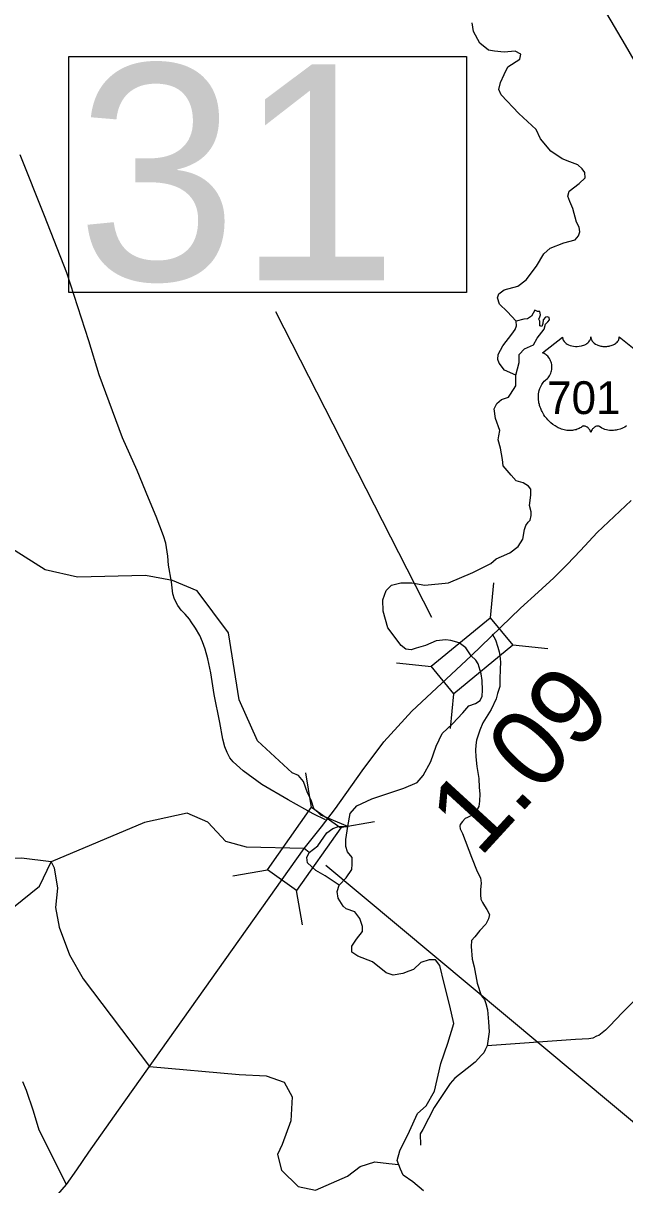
# Model space of a CAD drawing. Extents: x 2093524 to 2270757, y 289120 to 570408.
# Drawn here: x 2188536 to 2192431, y 385759 to 393286 of the extents above; entities that cross this region are included whole.
import ezdxf

# ---------------------------------------------------------------- set-up
doc = ezdxf.new("R2010")
doc.units = 0
for name, color, linetype in [('Exist Hydrographic Creek Single Shore', 7, 'Continuous'), ('Exist Hydrographic River Shore', 7, 'Continuous'), ('Exist Road Non-System Type 51', 7, 'Continuous'), ('Exist Road Primary US Attributed', 7, 'Continuous'), ('Exist Road Primary US Mileage Hundredths English Label', 7, 'Continuous'), ('Exist Road Primary US Shield CELL', 7, 'Continuous'), ('Exist Road Primary US Shield Number Label', 7, 'Continuous'), ('Exist Road Primary US Structure Standard Bridge CELL', 7, 'Continuous'), ('Exist Road Primary US Structure Standard Bridge Number Label', 7, 'Continuous'), ('Exist Road Secondary Type 51 Attributed', 7, 'Continuous')]:
    doc.layers.add(name, color=color, linetype=linetype)

msp = doc.modelspace()

# ---------------------------------------------------------------- linework, layer by layer
at = {"layer": 'Exist Hydrographic Creek Single Shore'}
for points in [[(2190637.5, 388081.1), (2190462.6, 388153.2), (2190418.8, 388198.2), (2190401.5, 388251.3), (2190377.2, 388299.8), (2190350.7, 388372.5), (2190319.5, 388410.6), (2190278.4, 388428.6), (2190052.2, 388636.5), (2189933.3, 388901.3), (2189864.4, 389335.6), (2189662.2, 389608.6), (2189503.3, 389674.1), (2189328.2, 389707.1), (2188887.3, 389696.2), (2188678.4, 389743), (2188419.2, 389908.9), (2188284.3, 390147.8), (2188275.2, 390206.9), (2188015.2, 390454.9), (2187663.2, 390727.5)], [(2190582.7, 387699.7), (2190490.9, 387761.5), (2190430.9, 387794.9), (2190376.7, 387845.7), (2190372, 387879.2), (2190387.1, 387912.6), (2190354.9, 387937.8), (2189981.3, 387945.8), (2189848.2, 387984.5), (2189730.3, 388108.2), (2189597.2, 388166.6), (2189322.2, 388106.5), (2188716.3, 387852.8)], [(2190387.1, 387912.6), (2190443.6, 387955.3), (2190501.3, 388040.7), (2190541.7, 388068.4), (2190577.5, 388081.1), (2190637.5, 388081.1)], [(2187686.3, 387404.3), (2187886.2, 387380.6), (2188020.4, 387348.4), (2188236.3, 387367.1), (2188642.3, 387693.6), (2188716.3, 387852.8)], [(2188716.3, 387852.8), (2188524.2, 387876.3), (2188291.2, 387867.8), (2187691.2, 387870)], [(2188716.3, 387852.8), (2188737, 387812.9), (2188757.7, 387680.8), (2188744.6, 387556.1), (2188767.6, 387428.1), (2188834.8, 387248.5), (2188923.8, 387093.1), (2189353.8, 386524.7)], [(2189353.8, 386524.7), (2189934.7, 386474.5), (2190108.6, 386465.8), (2190226.5, 386424.7), (2190277.4, 386329), (2190268.5, 386172.8), (2190213.8, 386020.3), (2190182.6, 385956.1), (2190209.3, 385854.2), (2190315.7, 385747), (2190427.9, 385723.8), (2190636.6, 385815.5), (2190718, 385878.1), (2190813.6, 385906.9), (2190903.6, 385897.5), (2190966.7, 385889.9)]]:
    msp.add_lwpolyline(points, dxfattribs=at)
at = {"layer": 'Exist Hydrographic River Shore'}
for points in [[(2191728.6, 391354.5), (2191670.3, 391417.4), (2191619.5, 391464.7), (2191606.8, 391506.2), (2191616.1, 391531.6), (2191650.7, 391559.3), (2191739.6, 391582.4), (2191793.8, 391622.8), (2191860.7, 391711.7), (2191908, 391791.3), (2191947.9, 391828.8), (2192036.7, 391863.4), (2192109.4, 391883), (2192131.3, 391908.4), (2192140.6, 391933.8), (2192136, 391965), (2192119.8, 391997.3), (2192094.4, 392086.1), (2192074.8, 392130), (2192062.1, 392165.8), (2192071.3, 392196.9), (2192136.5, 392248.3), (2192174.6, 392282.9), (2192172.3, 392317.5), (2192156.2, 392342.9), (2192127.3, 392368.3), (2192076.5, 392387.9), (2192025.8, 392406.4), (2191953.1, 392457.1), (2191886.1, 392536.8), (2191857.3, 392596.8), (2191745.9, 392701.2), (2191631.1, 392820.7), (2191616.1, 392855.3), (2191627.6, 392902.6), (2191649.5, 392953.4), (2191674.9, 393004.2), (2191751.1, 393052.6), (2191759.2, 393084.9), (2191722.2, 393105.7), (2191650.7, 393098.8), (2191588.4, 393105.7), (2191549.1, 393110.3), (2191493.8, 393156.5), (2191452.2, 393232.6), (2191443, 393288)], [(2191725.1, 391004.8), (2191747.1, 391087.9), (2191747.1, 391138.7), (2191781.7, 391176.8), (2191839.4, 391202.2), (2191864.8, 391246), (2191908.6, 391303.7), (2191919, 391334.9), (2191934, 391351), (2191944.4, 391363.7), (2191942.1, 391379.9), (2191929.4, 391383.3), (2191919, 391381), (2191904, 391364.9), (2191900.5, 391339.5), (2191893.6, 391319.9), (2191880.9, 391325.6), (2191880.9, 391354.5), (2191875.2, 391367.2), (2191880.9, 391383.3), (2191886.7, 391396), (2191880.9, 391418), (2191865.9, 391418), (2191849.8, 391427.2), (2191827.8, 391386.8), (2191802.5, 391370.6), (2191777.1, 391368.3), (2191728.6, 391354.5)], [(2191725.1, 391004.8), (2191652.4, 391038.3), (2191617.8, 391082.1), (2191608.6, 391106.4), (2191610.9, 391138.7), (2191642, 391195.2), (2191699.7, 391271.4), (2191721.7, 391300.2), (2191730.9, 391325.6), (2191728.6, 391354.5)], [(2191437.5, 389186.1), (2191403.2, 389239.2), (2191359.3, 389270.3), (2191305.1, 389286.5), (2191272.8, 389289.9), (2191209.3, 389284.2), (2191140, 389253), (2191080, 389235.7), (2191047.7, 389226.5), (2191013.1, 389229.9), (2190984.3, 389253), (2190896, 389367.8), (2190867.1, 389476.3), (2190864.8, 389550.2), (2190886.7, 389609), (2190921.4, 389644.8), (2190981.4, 389659.8), (2191051.8, 389659.8), (2191137.2, 389644.8), (2191289.5, 389659.8), (2191448.2, 389727.3), (2191564.7, 389783.9), (2191597.6, 389815.6), (2191632.2, 389830.6), (2191686.5, 389853.7), (2191740.7, 389894.1), (2191771.9, 389942.5), (2191781.1, 390006), (2191791.5, 390031.4), (2191806.5, 390053.3), (2191819.2, 390066), (2191826.1, 390094.9), (2191826.1, 390120.3), (2191814.6, 390160.7), (2191822.6, 390227.6), (2191823.2, 390266.2), (2191807.1, 390287), (2191772.4, 390306.6), (2191727.4, 390321.6), (2191696.3, 390357.4), (2191644.4, 390417.4), (2191638.6, 390459), (2191625.9, 390531.7), (2191610.9, 390585.9), (2191615.5, 390611.3), (2191622.4, 390645.9), (2191595.3, 390723.8), (2191586.1, 390787.3), (2191602.2, 390821.9), (2191633.4, 390847.3), (2191678.4, 390863.5), (2191691.1, 390883.1), (2191725.7, 390936.2), (2191725.7, 390968.5), (2191725.1, 391004.8)], [(2190637.5, 388081.1), (2190653.1, 388164.8), (2190696.9, 388215.6), (2190792.7, 388259.4), (2191001.6, 388328.7), (2191087, 388366.7), (2191126.2, 388411.7), (2191175.8, 388502.9), (2191209.9, 388601.6), (2191247.9, 388683.5), (2191314.9, 388747), (2191381.8, 388817.4), (2191421.6, 388861.8), (2191465.5, 388876.8), (2191494.3, 388896.4), (2191507, 388925.3), (2191510.5, 388963.4), (2191508.2, 389026.8), (2191501.3, 389070.7), (2191482.8, 389134.2), (2191466.6, 389159.5), (2191437.5, 389186.1)], [(2190582.7, 387699.7), (2190628.2, 387748.8), (2190662.9, 387803), (2190666.3, 387837.6), (2190666.3, 387879.2), (2190635.2, 387917.2), (2190625.9, 387951.9), (2190625.9, 387996.9), (2190637.5, 388081.1)], [(2191128.5, 385720.6), (2191059.3, 385778.3), (2190996.9, 385822.1), (2190978.5, 385861.4), (2190956.6, 385915.6), (2190975, 385980.2), (2191037.3, 386107.2), (2191088.1, 386220.3), (2191145.8, 386271), (2191198.9, 386365.7), (2191240.4, 386545.7), (2191286.6, 386677.3), (2191324.7, 386805.3), (2191299.3, 386918.4), (2191262.4, 387063.8), (2191234.7, 387179.3), (2191204.7, 387216.2), (2191165.4, 387216.2), (2191110, 387200), (2191063.9, 387153.9), (2191033.9, 387142.3), (2190994.6, 387128.5), (2190932.3, 387116.9), (2190886.2, 387133.1), (2190798.5, 387204.6), (2190703.8, 387241.6), (2190664.6, 387267), (2190664.6, 387306.2), (2190694.6, 387350), (2190733.8, 387400.8), (2190733.8, 387433.1), (2190715.4, 387483.9), (2190683.1, 387527.8), (2190627.7, 387546.2), (2190606.9, 387564.7), (2190575.7, 387616.6), (2190568.8, 387660.5), (2190582.7, 387699.7)]]:
    msp.add_lwpolyline(points, dxfattribs=at)
at = {"layer": 'Exist Road Non-System Type 51'}
for points in [[(2193335.8, 392710.4), (2193225.9, 392709.7), (2193156, 392709.1), (2193116, 392710.9), (2193024, 392718.3), (2192953.7, 392731.8), (2192879.6, 392749.3), (2192809.5, 392770.7), (2192749.6, 392790.3), (2192693.3, 392816), (2192653.1, 392839.8), (2192629.2, 392859.6), (2192587, 392893.3), (2192556.5, 392930.9), (2192491.9, 393046.4), (2192437.1, 393143.9), (2192315.9, 393349)], [(2190492.6, 388124.5), (2190414.3, 388162.2), (2190251.7, 388253), (2190081.2, 388353.8), (2189960.6, 388440.8), (2189896.2, 388500.2), (2189874, 388526.2), (2189855.7, 388560), (2189841.3, 388596.1), (2189829.2, 388645.8), (2189808.4, 388755.5), (2189773.3, 388935.3), (2189750.2, 389077.1), (2189731.6, 389167), (2189713.2, 389230.7), (2189696.7, 389276.6), (2189678.5, 389318.6), (2189652.3, 389366.4), (2189623.9, 389408), (2189613.7, 389423.9), (2189583.5, 389455.7), (2189559.4, 389481.7), (2189537.1, 389513.3), (2189514.9, 389553.5), (2189504.8, 389589.1), (2189496.2, 389667), (2189477.4, 389775), (2189473.3, 389832.8), (2189458.5, 389916.7), (2189444.1, 389964.6), (2189397.4, 390090.2), (2189346.5, 390207.9), (2189273.4, 390387.5), (2189179.8, 390598.6), (2189027.2, 391007.4), (2188959.7, 391226.9), (2188818.6, 391667.6), (2188674.1, 392038.5), (2188515.6, 392433.3)], [(2191571.8, 389329.5), (2191593.9, 389289.7), (2191610.4, 389243.8), (2191618.6, 389211.8), (2191622.8, 389189.8), (2191627.1, 389146.1), (2191625.2, 389099.9), (2191621.7, 389036), (2191622, 388988.1), (2191608.3, 388942.1), (2191598.8, 388907.8), (2191565.3, 388839.6), (2191511.8, 388753.4), (2191492.1, 388705.3), (2191470.5, 388641.1), (2191466.9, 388607), (2191464.9, 388574.9), (2191467.3, 388531.3), (2191473.6, 388469.1), (2191486.2, 388391.2), (2191488.6, 388333.4), (2191492.8, 388293.3), (2191491.2, 388245.4), (2191485.5, 388209.4), (2191471.6, 388185.4), (2191461.7, 388167.3), (2191439.8, 388153), (2191413.9, 388139), (2191398.1, 388132.8), (2191380.3, 388112.8), (2191366.4, 388092.7), (2191362.3, 388082.7), (2191364.6, 388066.5), (2191380.7, 388034.7), (2191439.6, 387881), (2191476.5, 387789.4), (2191496.7, 387747.7), (2191500.9, 387713.5), (2191497.2, 387673.6), (2191497.5, 387637.8), (2191499.5, 387609.6), (2191509.9, 387587.7), (2191523.9, 387565.8), (2191538.2, 387541.9), (2191556.3, 387510), (2191548.5, 387482), (2191530.7, 387447.9), (2191492.9, 387407.6), (2191461.2, 387365.6), (2191439.4, 387341.4), (2191435.7, 387303.5), (2191444.2, 387221.6), (2191456.7, 387171.5), (2191475.3, 387065.9), (2191501.9, 386985.9), (2191522, 386960), (2191532.3, 386934.2), (2191542.7, 386892.3), (2191549, 386814.4), (2191553.6, 386750.4), (2191540, 386660.5)], [(2192591.2, 387051.5), (2192414.5, 386872.4), (2192335.1, 386789.6), (2192307.3, 386761.6), (2192285.3, 386743.4), (2192263.3, 386727.4), (2192247.5, 386721.2), (2192223.6, 386708.9), (2192199.6, 386704.7), (2192111.6, 386700.3), (2191540, 386660.5)], [(2191540, 386660.5), (2191528.4, 386634.1), (2191518.4, 386614.3), (2191502.7, 386598.2), (2191462.8, 386553.7), (2191411.2, 386513.4), (2191331.8, 386449.1), (2191300, 386414.6), (2191197.2, 386260.2), (2191124.1, 386117.6), (2191106.2, 386089.5), (2191108.7, 386015.6)]]:
    msp.add_lwpolyline(points, dxfattribs=at)
at = {"layer": 'Exist Road Primary US Attributed'}
for points in [[(2191437.5, 389186.1), (2191756.4, 389494.8), (2191869.7, 389599.5), (2191971.3, 389692.3), (2192058.6, 389778.8), (2192145.7, 389869.2), (2192253, 389985.8), (2192473.4, 390193.7)], [(2190354.9, 387937.8), (2190468.4, 388078.2), (2190557.3, 388198.2), (2190731.5, 388441.7), (2190871, 388629.1), (2191053.4, 388828.1), (2191437.5, 389186.1)], [(2188815.3, 385760.1), (2188882.5, 385856.5), (2188959.9, 385970.7), (2189151.9, 386242.1), (2190354.9, 387937.8)], [(2187044.3, 383333.7), (2187244.4, 383604.5), (2187424.9, 383863.5), (2187673.1, 384184.7), (2187792.4, 384363.1), (2187879.7, 384483.7), (2187955, 384592.1), (2188059.7, 384742.8), (2188184.6, 384919.8), (2188307.4, 385090.5), (2188467.8, 385321.6), (2188608.2, 385520.5), (2188815.3, 385760.1)]]:
    msp.add_lwpolyline(points, dxfattribs=at)
at = {"layer": 'Exist Road Primary US Shield CELL'}
msp.add_lwpolyline([(2192442.9, 390676), (2192431.2, 390669.2), (2192421.3, 390664.1), (2192412.5, 390660.3), (2192401.1, 390656), (2192382.1, 390650.8), (2192375.2, 390649.3), (2192367, 390648.1), (2192359.3, 390647.3), (2192351.9, 390646.9), (2192341.9, 390646.9), (2192331.9, 390647.7), (2192322.5, 390649), (2192312.7, 390651.1), (2192302.4, 390654.1), (2192293.1, 390657.8), (2192283.7, 390662.4), (2192267.8, 390672.4), (2192263.2, 390674.9), (2192260.6, 390675.5), (2192254.5, 390675.8), (2192248.7, 390674.6), (2192242.8, 390672.3), (2192239.2, 390670.4), (2192234.5, 390667.3), (2192230.8, 390664.4), (2192226.4, 390660.2), (2192223.4, 390656.7), (2192221.1, 390654), (2192216.6, 390646.9), (2192215, 390643.5), (2192213.3, 390639.2), (2192211.8, 390632.8), (2192209.8, 390640.9), (2192207.5, 390646.2), (2192204.7, 390650.8), (2192201.9, 390654.8), (2192197.4, 390660), (2192193.4, 390663.8), (2192188.5, 390667.8), (2192183.3, 390670.9), (2192179.2, 390673), (2192175.4, 390674.5), (2192170.8, 390675.6), (2192167, 390675.9), (2192163.9, 390675.8), (2192159.6, 390674.9), (2192153.8, 390670.7), (2192148.3, 390666.9), (2192142.3, 390663.2), (2192135.1, 390659.4), (2192129.9, 390656.9), (2192123.7, 390654.5), (2192116.4, 390652.1), (2192108.5, 390650), (2192100.3, 390648.4), (2192093.2, 390647.3), (2192085.5, 390646.6), (2192078.6, 390646.4), (2192071.4, 390646.4), (2192064.6, 390647), (2192056.8, 390647.7), (2192047.1, 390649.1), (2192039.1, 390650.9), (2192030.5, 390653.2), (2192021.8, 390655.9), (2192012.5, 390659.5), (2192000.8, 390664.6), (2191992.6, 390668.8), (2191979.8, 390676.1), (2191964.8, 390686.6), (2191953.4, 390695.8), (2191945.1, 390703.3), (2191932.9, 390715.7), (2191925.7, 390723.9), (2191914.4, 390738.5), (2191907.2, 390749), (2191902.5, 390756.8), (2191895.7, 390769.2), (2191891.9, 390777.1), (2191887.1, 390788.5), (2191883.2, 390798.9), (2191880.1, 390808.7), (2191878.3, 390815), (2191875.9, 390826.1), (2191874.4, 390833.9), (2191873, 390844.6), (2191872.2, 390855.9), (2191872, 390866.3), (2191872.3, 390875), (2191873.3, 390885.1), (2191875, 390895.8), (2191877.1, 390905), (2191878.9, 390911.6), (2191881.7, 390919.7), (2191885.3, 390928.6), (2191889.5, 390937.1), (2191893.6, 390944.2), (2191898.7, 390951.7), (2191903.7, 390958.2), (2191910.2, 390965.4), (2191917.1, 390971.9), (2191923.4, 390977), (2191930.8, 390984.3), (2191934.7, 390988.7), (2191939.3, 390994.8), (2191943.1, 391000.5), (2191946, 391005.6), (2191949.9, 391013.1), (2191952.3, 391018.8), (2191955.2, 391027.4), (2191956.7, 391033.5), (2191958.2, 391041.3), (2191959.2, 391048.7), (2191959.6, 391057.9), (2191959.4, 391065.5), (2191958.4, 391074.4), (2191956.7, 391082.9), (2191954.7, 391090.3), (2191951.5, 391098.9), (2191948.6, 391105.1), (2191943.7, 391113.5), (2191938.2, 391121.4), (2191932.5, 391127.7), (2191926.8, 391133.4), (2191921.4, 391137.7), (2191916.2, 391141.4), (2191909.6, 391145.4), (2191903.3, 391148.5), (2191899.4, 391150.1), (2192028, 391252.5), (2192028.3, 391247.2), (2192029.6, 391240.9), (2192030.6, 391237.6), (2192033.5, 391231.4), (2192038.4, 391224), (2192045.2, 391216.8), (2192052.9, 391210.5), (2192058, 391207.1), (2192066.8, 391202.4), (2192076.8, 391198.3), (2192087.8, 391195.1), (2192099.2, 391192.8), (2192111.5, 391191.4), (2192123.8, 391191.2), (2192137, 391192.2), (2192151.6, 391195), (2192158.3, 391196.7), (2192165.8, 391199.3), (2192172.8, 391202.2), (2192180.5, 391206.3), (2192186.7, 391210.3), (2192191.5, 391213.8), (2192198.3, 391220.3), (2192203.7, 391227.1), (2192206, 391230.9), (2192208, 391234.5), (2192210.7, 391242.3), (2192211.4, 391245.7), (2192212, 391252.8), (2192212.4, 391246.8), (2192213, 391243.1), (2192214, 391239.4), (2192215.5, 391235.6), (2192218.3, 391230.1), (2192221.3, 391225.5), (2192227.1, 391218.8), (2192230.6, 391215.4), (2192233.9, 391212.8), (2192242.6, 391206.8), (2192252.8, 391201.6), (2192257.9, 391199.4), (2192263, 391197.6), (2192269.5, 391195.6), (2192276.3, 391194), (2192283, 391192.9), (2192289.8, 391191.9), (2192296.8, 391191.3), (2192302.5, 391191.2), (2192309.5, 391191.3), (2192316, 391191.6), (2192322.6, 391192.4), (2192329.9, 391193.6), (2192335.7, 391194.9), (2192343.4, 391197), (2192350.4, 391199.5), (2192356.6, 391202.1), (2192364.6, 391206.3), (2192371, 391210.3), (2192375.7, 391214.1), (2192381.3, 391219.3), (2192386.7, 391225.5), (2192389.8, 391229.9), (2192392, 391234.6), (2192394, 391239.4), (2192395.3, 391244.6), (2192395.9, 391249.1), (2192396, 391252.9), (2192524.6, 391150.5)], dxfattribs=at)
at = {"layer": 'Exist Road Primary US Structure Standard Bridge CELL'}
for p, q in [((2191582.2, 389659.1), (2191560, 389433.8)), ((2191176.7, 389119.4), (2191560, 389433.8)), ((2191560, 389433.8), (2191706.9, 389254.8)), ((2191706.9, 389254.8), (2191323.6, 388940.3)), ((2191932.2, 389232.6), (2191706.9, 389254.8)), ((2191179.4, 389116.2), (2190954.1, 389138.4)), ((2191323.6, 388940.3), (2191176.7, 389119.4)), ((2191322.9, 388941.2), (2191300.7, 388715.9)), ((2190403.7, 388204.5), (2190365.2, 388427.5)), ((2190117.1, 387800), (2190402.8, 388205.1)), ((2190402.8, 388205.1), (2190592.1, 388071.6)), ((2190592.1, 388071.6), (2190306.3, 387666.5)), ((2190588.7, 388074), (2190811.7, 388112.5)), ((2189894, 387761.4), (2190117.1, 387800)), ((2190306.3, 387666.5), (2190117.1, 387800)), ((2190344.8, 387443.4), (2190306.3, 387666.5))]:
    msp.add_line(p, q, dxfattribs=at)
at = {"layer": 'Exist Road Primary US Structure Standard Bridge Number Label'}
for p, q in [((2191182.4, 389434.3), (2190172, 391415.1)), ((2190495.6, 387830.2), (2193084.2, 385666.2))]:
    msp.add_line(p, q, dxfattribs=at)
msp.add_lwpolyline([(2188830.6, 393070.4), (2191407.1, 393070.4), (2191407.1, 391541.1), (2188830.6, 391541.1)], close=True, dxfattribs=at)
at = {"layer": 'Exist Road Secondary Type 51 Attributed'}
msp.add_lwpolyline([(2188815.3, 385760.1), (2188638, 386112.8), (2188603.1, 386236.5), (2188556.2, 386369.9), (2188533.7, 386425.8)], dxfattribs=at)

# ---------------------------------------------------------------- texts
at = {"layer": 'Exist Road Primary US Mileage Hundredths English Label'}
msp.add_text('1.09', height=500, rotation=47.50503, dxfattribs=at).set_placement((2191491.9, 387872))
at = {"layer": 'Exist Road Primary US Shield Number Label'}
msp.add_text('701', height=212.5, dxfattribs=at).set_placement((2191929.2, 390753.2))
at = {"layer": 'Exist Road Primary US Structure Standard Bridge Number Label'}
msp.add_text('31', height=1400, dxfattribs=at).set_placement((2188880.7, 391620.2))

doc.saveas('drawing.dxf')
